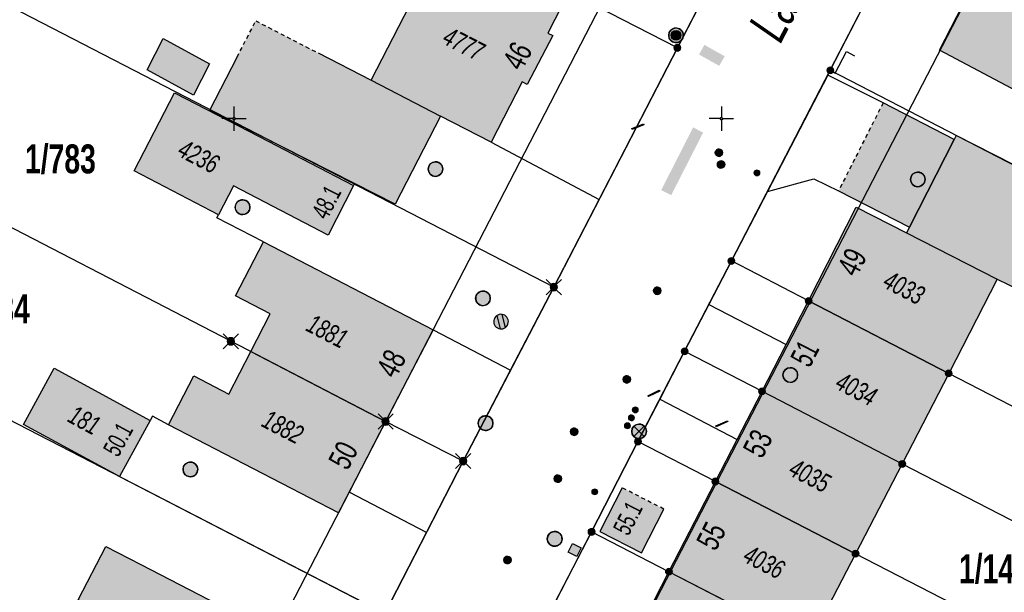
# Model space of a CAD drawing. Header units: metres. Extents: x 2695560 to 2696939, y 1260491 to 1262050.
# Tile 721 of 1005: x 2696465 to 2696515, y 1260851 to 1260880. Entities that reach past the tile are written whole.
import ezdxf

# ---------------------------------------------------------------- set-up
doc = ezdxf.new("R2010")
doc.units = ezdxf.units.M
doc.linetypes.add('AUSGEZOGEN', pattern=[0])
doc.linetypes.add('VERDECKT2_S2', pattern=[0.36, 0.2, -0.16])
for name, color, linetype in [('XR$1$AV_Flächen (EO)', 7, 'AUSGEZOGEN'), ('XR$1$AV_Gebäudeflächen (BB)', 7, 'AUSGEZOGEN'), ('XR$1$AV_Gebäudeflächen (EO)', 7, 'AUSGEZOGEN'), ('XR$1$AV_Gebäudeflächen ut.', 7, 'AUSGEZOGEN'), ('XR$1$AV_Grenzpunkte', 7, 'AUSGEZOGEN'), ('XR$1$AV_Grundstück-Nr.', 7, 'AUSGEZOGEN'), ('XR$1$AV_Haus-Nr.', 7, 'AUSGEZOGEN'), ('XR$1$AV_Koordinatennetzpunkte', 7, 'AUSGEZOGEN'), ('XR$1$AV_Linien (BB)', 7, 'AUSGEZOGEN'), ('XR$1$AV_Linien (EO)', 7, 'AUSGEZOGEN'), ('XR$1$AV_Strassennamen', 7, 'AUSGEZOGEN'), ('XR$1$AV_Versicherung-Nr.', 7, 'AUSGEZOGEN'), ('XR$1$AW_LK_Schachtdeckel', 24, 'AUSGEZOGEN'), ('XR$1$AW_LK_Zwischenpunkt', 24, 'AUSGEZOGEN'), ('XR$1$EW_LK_Knoten', 1, 'AUSGEZOGEN'), ('XR$1$GA_LK_Absperrarmatur', 32, 'AUSGEZOGEN'), ('XR$1$GA_LK_Rohrleitungsteil', 32, 'AUSGEZOGEN'), ('XR$1$Liegenschaftsgrenzen', 7, 'AUSGEZOGEN'), ('XR$1$PFAV', 255, 'AUSGEZOGEN'), ('XR$1$PFAW', 255, 'AUSGEZOGEN'), ('XR$1$PFEW', 255, 'AUSGEZOGEN'), ('XR$1$PFGA', 255, 'AUSGEZOGEN'), ('XR$1$PFWA', 255, 'AUSGEZOGEN'), ('XR$1$RAEW', 8, 'AUSGEZOGEN'), ('XR$1$RP_Abstandslinie', 7, 'AUSGEZOGEN'), ('XR$1$WA_LK_Absperrarmatur', 171, 'AUSGEZOGEN'), ('XR$1$WA_LK_Hydrant', 171, 'AUSGEZOGEN')]:
    doc.layers.add(name, color=color, linetype=linetype)
doc.styles.add('ARIAL', font='arial.ttf')

# ---------------------------------------------------------------- blocks, each defined once
blk = doc.blocks.new('BAV15')
at = {"layer": 'XR$1$PFAV', "transparency": 33554687}
blk.add_hatch(color=7, dxfattribs=at).paths.add_polyline_path([(0.5, 0), (0.49, 0.1), (0.46, 0.2), (0.41, 0.29), (0.34, 0.36), (0.26, 0.42), (0.17, 0.47), (0.08, 0.49), (-0.03, 0.5), (-0.13, 0.48), (-0.22, 0.45), (-0.31, 0.4), (-0.38, 0.33), (-0.44, 0.24), (-0.48, 0.15), (-0.5, 0.05), (-0.5, -0.05), (-0.48, -0.15), (-0.44, -0.24), (-0.38, -0.33), (-0.31, -0.4), (-0.22, -0.45), (-0.13, -0.48), (-0.03, -0.5), (0.08, -0.49), (0.17, -0.47), (0.26, -0.42), (0.34, -0.36), (0.41, -0.29), (0.46, -0.2), (0.49, -0.1)])
at = {"color": 7, "transparency": 33554687}
for start, end in [(90, 270), (270, 90)]:
    blk.add_arc((0, 0), 0.5, start, end, dxfattribs=at)
at = {"layer": 'XR$1$PFAV', "transparency": 33554687}
blk.add_circle((0, 0), 0.5, dxfattribs=at)
blk = doc.blocks.new('BWAV19')
at = {"layer": 'XR$1$PFAV', "transparency": 33554687}
blk.add_hatch(color=7, dxfattribs=at).paths.add_polyline_path([(0, 0.24), (-0.024, 0.239), (-0.048, 0.235), (-0.072, 0.229), (-0.095, 0.221), (-0.116, 0.21), (-0.137, 0.197), (-0.156, 0.182), (-0.174, 0.165), (-0.19, 0.147), (-0.204, 0.127), (-0.215, 0.106), (-0.225, 0.083), (-0.232, 0.06), (-0.237, 0.036), (-0.24, 0.012), (-0.24, -0.012), (-0.237, -0.036), (-0.232, -0.06), (-0.225, -0.083), (-0.215, -0.106), (-0.204, -0.127), (-0.19, -0.147), (-0.174, -0.165), (-0.156, -0.182), (-0.137, -0.197), (-0.116, -0.21), (-0.095, -0.221), (-0.072, -0.229), (-0.048, -0.235), (-0.024, -0.239), (0, -0.24), (0.024, -0.239), (0.048, -0.235), (0.072, -0.229), (0.095, -0.221), (0.116, -0.21), (0.137, -0.197), (0.156, -0.182), (0.174, -0.165), (0.19, -0.147), (0.204, -0.127), (0.215, -0.106), (0.225, -0.083), (0.232, -0.06), (0.237, -0.036), (0.24, -0.012), (0.24, 0.012), (0.237, 0.036), (0.232, 0.06), (0.225, 0.083), (0.215, 0.106), (0.204, 0.127), (0.19, 0.147), (0.174, 0.165), (0.156, 0.182), (0.137, 0.197), (0.116, 0.21), (0.095, 0.221), (0.072, 0.229), (0.048, 0.235), (0.024, 0.239)])
at = {"color": 7, "transparency": 33554687}
for p, q in [((-0.5, 0.5), (-0.17, 0.17)), ((0.17, 0.17), (0.5, 0.5)), ((-0.5, -0.5), (-0.17, -0.17)), ((0.17, -0.17), (0.5, -0.5))]:
    blk.add_line(p, q, dxfattribs=at)
for start, end in [(90, 270), (270, 90)]:
    blk.add_arc((0, 0), 0.24, start, end, dxfattribs=at)
blk = doc.blocks.new('BAV2041')
at = {"color": 7, "transparency": 33554687}
for p, q in [((0, 0.5), (0, 0.05)), ((-0.05, 0), (-0.5, 0)), ((0.05, 0), (0.5, 0)), ((0, -0.05), (0, -0.5))]:
    blk.add_line(p, q, dxfattribs=at)
blk.add_circle((0, 0), 0.05, dxfattribs=at)
for start, end in [(90, 270), (270, 90)]:
    blk.add_arc((0, 0), 0.05, start, end, dxfattribs=at)
blk = doc.blocks.new('BAW2093')
at = {"transparency": 33554687}
blk.add_lwpolyline([(-0.375, -0.5), (0, -0.5), (0, 0.5), (0.375, 0.5)], dxfattribs=at)
blk = doc.blocks.new('BAW2088')
at = {"layer": 'XR$1$PFAW', "transparency": 33554687}
blk.add_hatch(color=253, dxfattribs=at).paths.add_polyline_path([(0.51, 0), (0.5, 0.101), (0.47, 0.197), (0.421, 0.286), (0.355, 0.362), (0.275, 0.424), (0.184, 0.469), (0.086, 0.494), (-0.015, 0.499), (-0.115, 0.484), (-0.21, 0.449), (-0.296, 0.395), (-0.369, 0.326), (-0.427, 0.243), (-0.467, 0.15), (-0.487, 0.051), (-0.487, -0.051), (-0.467, -0.15), (-0.427, -0.243), (-0.369, -0.326), (-0.296, -0.395), (-0.21, -0.449), (-0.115, -0.484), (-0.015, -0.499), (0.086, -0.494), (0.184, -0.469), (0.275, -0.424), (0.355, -0.362), (0.421, -0.286), (0.47, -0.197), (0.5, -0.101)])
at = {"transparency": 33554687}
for start, end in [(91.19481, 268.80519), (268.80519, 91.19481)]:
    blk.add_arc((0.01, 0), 0.5, start, end, dxfattribs=at)
at = {"layer": 'XR$1$PFAW', "transparency": 33554687}
blk.add_circle((0.01, 0), 0.5, dxfattribs=at)
blk = doc.blocks.new('BAW2082')
at = {"layer": 'XR$1$PFAW', "transparency": 33554687}
blk.add_hatch(color=7, dxfattribs=at).paths.add_polyline_path([(0.509, -0.003), (0.499, 0.098), (0.469, 0.194), (0.42, 0.283), (0.354, 0.359), (0.274, 0.421), (0.183, 0.466), (0.085, 0.491), (-0.016, 0.496), (-0.116, 0.481), (-0.211, 0.446), (-0.297, 0.392), (-0.37, 0.323), (-0.428, 0.24), (-0.468, 0.147), (-0.488, 0.047), (-0.488, -0.054), (-0.468, -0.153), (-0.428, -0.246), (-0.37, -0.329), (-0.297, -0.398), (-0.211, -0.452), (-0.116, -0.487), (-0.016, -0.502), (0.085, -0.497), (0.183, -0.472), (0.274, -0.427), (0.354, -0.366), (0.42, -0.289), (0.469, -0.2), (0.499, -0.104)])
at = {"transparency": 33554687}
for start, end in [(91.19481, 268.80519), (268.80519, 91.19481)]:
    blk.add_arc((0.01, 0), 0.5, start, end, dxfattribs=at)
at = {"layer": 'XR$1$PFAW', "transparency": 33554687}
blk.add_circle((0.009, -0.003), 0.5, dxfattribs=at)
blk = doc.blocks.new('BAW2090')
at = {"layer": 'XR$1$PFAW', "lineweight": 25, "transparency": 33554687}
blk.add_hatch(color=7, dxfattribs=at).paths.add_polyline_path([(0.5, 0), (0.49, 0.101), (0.459, 0.197), (0.41, 0.286), (0.344, 0.362), (0.264, 0.424), (0.174, 0.469), (0.076, 0.494), (-0.025, 0.499), (-0.125, 0.484), (-0.22, 0.449), (-0.306, 0.395), (-0.379, 0.326), (-0.437, 0.243), (-0.477, 0.15), (-0.497, 0.051), (-0.497, -0.051), (-0.477, -0.15), (-0.437, -0.243), (-0.379, -0.326), (-0.306, -0.395), (-0.22, -0.449), (-0.125, -0.484), (-0.025, -0.499), (0.076, -0.494), (0.174, -0.469), (0.264, -0.424), (0.344, -0.362), (0.41, -0.286), (0.459, -0.197), (0.49, -0.101)])
at = {"lineweight": 25, "transparency": 33554687}
for p, q in [((-0.177, 0.468), (-0.177, -0.468)), ((0.179, 0.467), (0.177, -0.468))]:
    blk.add_line(p, q, dxfattribs=at)
for start, end in [(90, 180), (180, 270), (0, 90), (270, 0)]:
    blk.add_arc((0, 0), 0.5, start, end, dxfattribs=at)
blk = doc.blocks.new('BAW2089')
at = {"layer": 'XR$1$PFAW', "transparency": 33554687}
blk.add_hatch(color=7, dxfattribs=at).paths.add_polyline_path([(-0.5, 0.5), (-0.5, -0.5), (0.5, -0.5), (0.5, 0.5)])
at = {"transparency": 33554687}
blk.add_lwpolyline([(-0.5, 0.5), (0.5, 0.5), (0.5, -0.5), (-0.5, -0.5), (-0.5, 0.5)], close=True, dxfattribs=at)
at = {"layer": 'XR$1$PFAW', "transparency": 33554687}
blk.add_lwpolyline([(-0.5, 0.5), (0.5, 0.5), (0.5, -0.5), (-0.5, -0.5), (-0.5, 0.5)], close=True, dxfattribs=at)
blk = doc.blocks.new('BWA2009')
at = {"true_color": 0x000000, "transparency": 33554687}
blk.add_hatch(color=18, dxfattribs=at).paths.add_polyline_path([(0.333, 0), (0.327, 0.067), (0.306, 0.131), (0.274, 0.19), (0.23, 0.242), (0.176, 0.283), (0.116, 0.313), (0.05, 0.329), (-0.017, 0.333), (-0.084, 0.323), (-0.147, 0.299), (-0.204, 0.264), (-0.253, 0.217), (-0.291, 0.162), (-0.318, 0.1), (-0.332, 0.034), (-0.332, -0.034), (-0.318, -0.1), (-0.291, -0.162), (-0.253, -0.217), (-0.204, -0.264), (-0.147, -0.299), (-0.084, -0.323), (-0.017, -0.333), (0.05, -0.329), (0.116, -0.313), (0.176, -0.283), (0.23, -0.242), (0.274, -0.19), (0.306, -0.131), (0.327, -0.067)])
at = {"layer": 'XR$1$PFWA', "transparency": 33554687}
blk.add_hatch(color=7, dxfattribs=at).paths.add_polyline_path([(0.5, 0), (0.49, 0.101), (0.459, 0.197), (0.41, 0.286), (0.344, 0.362), (0.264, 0.424), (0.174, 0.469), (0.076, 0.494), (-0.025, 0.499), (-0.125, 0.484), (-0.22, 0.449), (-0.306, 0.395), (-0.379, 0.326), (-0.437, 0.243), (-0.477, 0.15), (-0.497, 0.051), (-0.497, -0.051), (-0.477, -0.15), (-0.437, -0.243), (-0.379, -0.326), (-0.306, -0.395), (-0.22, -0.449), (-0.125, -0.484), (-0.025, -0.499), (0.076, -0.494), (0.174, -0.469), (0.264, -0.424), (0.344, -0.362), (0.41, -0.286), (0.459, -0.197), (0.49, -0.101)])
at = {"transparency": 33554687}
blk.add_circle((0, 0), 0.333, dxfattribs=at)
for start, end in [(90, 180), (180, 270), (0, 90), (270, 0)]:
    blk.add_arc((0, 0), 0.5, start, end, dxfattribs=at)
at = {"layer": 'XR$1$PFWA', "transparency": 33554687}
blk.add_circle((0, 0), 0.5, dxfattribs=at)
blk = doc.blocks.new('BWA2012')
at = {"layer": 'XR$1$PFWA', "transparency": 33554687}
blk.add_hatch(color=7, dxfattribs=at).paths.add_polyline_path([(0.5, 0), (0.49, 0.1), (0.46, 0.2), (0.41, 0.29), (0.34, 0.36), (0.26, 0.42), (0.17, 0.47), (0.08, 0.49), (-0.03, 0.5), (-0.13, 0.48), (-0.22, 0.45), (-0.31, 0.4), (-0.38, 0.33), (-0.44, 0.24), (-0.48, 0.15), (-0.5, 0.05), (-0.5, -0.05), (-0.48, -0.15), (-0.44, -0.24), (-0.38, -0.33), (-0.31, -0.4), (-0.22, -0.45), (-0.13, -0.48), (-0.03, -0.5), (0.08, -0.49), (0.17, -0.47), (0.26, -0.42), (0.34, -0.36), (0.41, -0.29), (0.46, -0.2), (0.49, -0.1)])
at = {"transparency": 33554687}
blk.add_line((0.35, 0.35), (-0.35, -0.35), dxfattribs=at)
for start, end in [(45, 225), (225, 45)]:
    blk.add_arc((0, 0), 0.5, start, end, dxfattribs=at)
at = {"layer": 'XR$1$PFWA', "transparency": 33554687}
blk.add_circle((0, 0), 0.5, dxfattribs=at)
blk = doc.blocks.new('BGA2013')
at = {"transparency": 33554687}
blk.add_hatch(color=36, dxfattribs=at).paths.add_polyline_path([(-0.291, -0.409), (0.352, 0.357), (0.291, 0.409), (-0.352, -0.357)])
at = {"color": 32, "transparency": 33554687}
blk.add_lwpolyline([(-0.291, -0.409), (-0.352, -0.357), (0.291, 0.409), (0.352, 0.357), (-0.291, -0.409)], close=True, dxfattribs=at)
blk = doc.blocks.new('BGA965')
at = {"layer": 'XR$1$PFGA', "transparency": 33554687}
blk.add_hatch(color=7, dxfattribs=at).paths.add_polyline_path([(0.5, 0), (0.49, 0.1), (0.46, 0.2), (0.41, 0.29), (0.34, 0.36), (0.26, 0.42), (0.17, 0.47), (0.08, 0.49), (-0.03, 0.5), (-0.13, 0.48), (-0.22, 0.45), (-0.31, 0.4), (-0.38, 0.33), (-0.44, 0.24), (-0.48, 0.15), (-0.5, 0.05), (-0.5, -0.05), (-0.48, -0.15), (-0.44, -0.24), (-0.38, -0.33), (-0.31, -0.4), (-0.22, -0.45), (-0.13, -0.48), (-0.03, -0.5), (0.08, -0.49), (0.17, -0.47), (0.26, -0.42), (0.34, -0.36), (0.41, -0.29), (0.46, -0.2), (0.49, -0.1)])
at = {"color": 32, "transparency": 33554687}
blk.add_line((0, 0.5), (0, -0.5), dxfattribs=at)
for start, end in [(90, 270), (270, 90)]:
    blk.add_arc((0, 0), 0.5, start, end, dxfattribs=at)
at = {"layer": 'XR$1$PFGA', "transparency": 33554687}
blk.add_circle((0, 0), 0.5, dxfattribs=at)
blk = doc.blocks.new('BEW957')
at = {"layer": 'XR$1$RAEW', "transparency": 33554687}
blk.add_hatch(color=1, dxfattribs=at).paths.add_polyline_path([(-0.5, 0), (-0.5, -0.05), (-0.49, -0.1), (-0.48, -0.15), (-0.46, -0.2), (-0.44, -0.24), (-0.41, -0.29), (-0.38, -0.33), (-0.34, -0.36), (-0.31, -0.4), (-0.26, -0.42), (-0.22, -0.45), (-0.17, -0.47), (-0.13, -0.48), (-0.08, -0.49), (-0.03, -0.5), (0.03, -0.5), (0.08, -0.49), (0.13, -0.48), (0.17, -0.47), (0.22, -0.45), (0.26, -0.42), (0.31, -0.4), (0.34, -0.36), (0.38, -0.33), (0.41, -0.29), (0.44, -0.24), (0.46, -0.2), (0.48, -0.15), (0.49, -0.1), (0.5, -0.05), (0.5, 0), (0.5, 0.05), (0.49, 0.1), (0.48, 0.15), (0.46, 0.2), (0.44, 0.24), (0.41, 0.29), (0.38, 0.33), (0.34, 0.36), (0.31, 0.4), (0.26, 0.42), (0.22, 0.45), (0.17, 0.47), (0.13, 0.48), (0.08, 0.49), (0.03, 0.5), (-0.03, 0.5), (-0.08, 0.49), (-0.13, 0.48), (-0.17, 0.47), (-0.22, 0.45), (-0.26, 0.42), (-0.31, 0.4), (-0.34, 0.36), (-0.38, 0.33), (-0.41, 0.29), (-0.44, 0.24), (-0.46, 0.2), (-0.48, 0.15), (-0.49, 0.1), (-0.5, 0.05)])
at = {"color": 1, "transparency": 33554687}
for start, end in [(90, 180), (180, 270), (0, 90), (270, 0)]:
    blk.add_arc((0, 0), 0.5, start, end, dxfattribs=at)
at = {"layer": 'XR$1$RAEW', "color": 1, "transparency": 33554687}
blk.add_circle((0, 0), 0.5, dxfattribs=at)
blk = doc.blocks.new('BEWLP2549_S')
at = {"layer": 'XR$1$PFEW', "transparency": 33554687}
blk.add_hatch(color=7, dxfattribs=at).paths.add_polyline_path([(0.5, 0), (0.49, 0.101), (0.459, 0.197), (0.41, 0.286), (0.344, 0.362), (0.264, 0.424), (0.174, 0.469), (0.076, 0.494), (-0.025, 0.499), (-0.125, 0.484), (-0.22, 0.449), (-0.306, 0.395), (-0.379, 0.326), (-0.437, 0.243), (-0.477, 0.15), (-0.497, 0.051), (-0.497, -0.051), (-0.477, -0.15), (-0.437, -0.243), (-0.379, -0.326), (-0.306, -0.395), (-0.22, -0.449), (-0.125, -0.484), (-0.025, -0.499), (0.076, -0.494), (0.174, -0.469), (0.264, -0.424), (0.344, -0.362), (0.41, -0.286), (0.459, -0.197), (0.49, -0.101)])
at = {"color": 1, "transparency": 33554687}
for p, q in [((0.354, -0.354), (-0.354, 0.354)), ((-0.354, -0.354), (0.354, 0.354))]:
    blk.add_line(p, q, dxfattribs=at)
for start, end in [(91.38095, 268.61905), (268.61905, 91.38095)]:
    blk.add_arc((0, 0), 0.5, start, end, dxfattribs=at)
at = {"layer": 'XR$1$PFEW', "transparency": 33554687}
blk.add_circle((0, 0), 0.5, dxfattribs=at)

msp = doc.modelspace()

# ---------------------------------------------------------------- hatches: boundary and pattern name
at = {"transparency": 33554687}
for points in [[(2696500.097, 1260878.592), (2696499.82, 1260878.098), (2696500.858, 1260877.517), (2696501.135, 1260878.01)], [(2696497.881, 1260871.146), (2696498.394, 1260870.885), (2696500.032, 1260874.097), (2696499.518, 1260874.358)], [(2696475.043, 1260871.545), (2696474.745, 1260871.07), (2696475.357, 1260870.687), (2696475.655, 1260871.162)]]:
    msp.add_hatch(color=7, dxfattribs=at).paths.add_polyline_path(points)
at = {"layer": 'XR$1$AV_Gebäudeflächen (BB)', "true_color": 0xd2d2d2, "transparency": 33554687}
for points in [[(2696525.98, 1260881.95), (2696516.56, 1260886.91), (2696512.145, 1260878.322), (2696521.532, 1260873.355)], [(2696480.284, 1260878.179), (2696477.088, 1260879.824), (2696476.131, 1260877.965), (2696474.732, 1260875.246), (2696482.154, 1260871.479), (2696484.243, 1260870.419), (2696486.571, 1260874.944), (2696489.166, 1260873.609), (2696490.753, 1260876.693), (2696491.008, 1260876.562), (2696492.325, 1260879.067), (2696492.065, 1260879.201), (2696493.15, 1260881.31), (2696486.97, 1260884.49), (2696483.003, 1260876.78)], [(2696471.515, 1260877.31), (2696473.89, 1260876.022), (2696474.722, 1260877.627), (2696472.347, 1260878.915)], [(2696470.862, 1260872.125), (2696475.181, 1260869.875), (2696475.951, 1260871.367), (2696480.81, 1260868.833), (2696482.105, 1260871.383), (2696477.258, 1260873.9), (2696472.93, 1260876.133)], [(2696512.622, 1260861.747), (2696515.116, 1260866.585), (2696510.457, 1260868.96), (2696507.884, 1260870.272), (2696505.442, 1260865.461)], [(2696476.831, 1260862.861), (2696483.75, 1260859.28), (2696486.183, 1260863.984), (2696477.482, 1260868.488), (2696476.053, 1260865.728), (2696477.837, 1260864.805)], [(2696503.052, 1260860.829), (2696510.24, 1260857.1), (2696512.622, 1260861.747), (2696505.442, 1260865.461), (2696504.293, 1260863.234)], [(2696481.873, 1260855.648), (2696483.75, 1260859.28), (2696476.831, 1260862.861), (2696475.704, 1260860.683), (2696473.909, 1260861.612), (2696472.612, 1260859.107), (2696481.329, 1260854.595)], [(2696465.183, 1260859.128), (2696470.107, 1260856.454), (2696471.672, 1260859.336), (2696466.748, 1260862.01)], [(2696501.775, 1260858.363), (2696500.657, 1260856.204), (2696507.847, 1260852.497), (2696510.24, 1260857.1), (2696503.052, 1260860.829)], [(2696498.276, 1260851.574), (2696505.45, 1260847.87), (2696507.847, 1260852.497), (2696500.657, 1260856.204)], [(2696468.792, 1260847.219), (2696475.67, 1260843.65), (2696476.638, 1260845.521), (2696478.11, 1260848.368), (2696471.193, 1260851.943), (2696469.404, 1260852.868), (2696467.991, 1260850.135), (2696469.791, 1260849.204)], [(2696495.892, 1260846.95), (2696503.09, 1260843.235), (2696505.45, 1260847.87), (2696498.276, 1260851.574)]]:
    msp.add_hatch(color=254, dxfattribs=at).paths.add_polyline_path(points)
at = {"layer": 'XR$1$AV_Gebäudeflächen (EO)', "true_color": 0xebebeb, "transparency": 33554687}
for points in [[(2696506.978, 1260871.111), (2696510.606, 1260869.252), (2696512.909, 1260873.746), (2696509.26, 1260875.616)], [(2696498.015, 1260854.787), (2696495.873, 1260855.883), (2696494.729, 1260853.645), (2696496.871, 1260852.549)]]:
    msp.add_hatch(color=7, dxfattribs=at).paths.add_polyline_path(points)
at = {"layer": 'XR$1$AV_Gebäudeflächen ut.', "true_color": 0xf5f5f5, "transparency": 33554687}
msp.add_hatch(color=7, dxfattribs=at).paths.add_polyline_path([(2696515.116, 1260866.585), (2696517.363, 1260865.491), (2696519.892, 1260870.443), (2696513.013, 1260873.95), (2696512.909, 1260873.746), (2696510.606, 1260869.252), (2696510.457, 1260868.96)])

# ---------------------------------------------------------------- linework, layer by layer
at = {"layer": 'XR$1$AV_Flächen (EO)', "color": 7, "linetype": 'VERDECKT2_S2', "transparency": 33554687}
for p, q in [((2696509.26, 1260875.616), (2696506.978, 1260871.111)), ((2696498.015, 1260854.787), (2696495.873, 1260855.883))]:
    msp.add_line(p, q, dxfattribs=at)
at = {"layer": 'XR$1$AV_Flächen (EO)', "color": 7, "linetype": 'AUSGEZOGEN', "transparency": 33554687}
for p, q in [((2696512.909, 1260873.746), (2696510.606, 1260869.252)), ((2696510.606, 1260869.252), (2696510.457, 1260868.96)), ((2696510.457, 1260868.96), (2696515.116, 1260866.585))]:
    msp.add_line(p, q, dxfattribs=at)
for points in [[(2696506.978, 1260871.111), (2696510.606, 1260869.252), (2696512.909, 1260873.746), (2696509.26, 1260875.616)], [(2696515.116, 1260866.585), (2696517.363, 1260865.491), (2696519.892, 1260870.443), (2696513.013, 1260873.95), (2696512.909, 1260873.746)], [(2696495.873, 1260855.883), (2696494.729, 1260853.645), (2696496.871, 1260852.549), (2696498.015, 1260854.787)]]:
    msp.add_lwpolyline(points, dxfattribs=at)
at = {"layer": 'XR$1$AV_Linien (BB)', "color": 7, "linetype": 'AUSGEZOGEN', "transparency": 33554687}
for p, q in [((2696506.423, 1260877.045), (2696503.329, 1260871.077)), ((2696489.166, 1260873.609), (2696494.695, 1260870.67)), ((2696475.181, 1260869.875), (2696470.862, 1260872.125)), ((2696482.105, 1260871.383), (2696482.154, 1260871.479)), ((2696477.482, 1260868.488), (2696486.183, 1260863.984)), ((2696504.293, 1260863.234), (2696505.442, 1260865.461)), ((2696505.442, 1260865.461), (2696512.622, 1260861.747)), ((2696500.325, 1260865.282), (2696504.293, 1260863.234)), ((2696486.183, 1260863.984), (2696483.75, 1260859.28)), ((2696486.183, 1260863.984), (2696490.154, 1260861.911)), ((2696476.831, 1260862.861), (2696483.75, 1260859.28)), ((2696503.052, 1260860.829), (2696504.293, 1260863.234)), ((2696512.622, 1260861.747), (2696510.24, 1260857.1)), ((2696501.775, 1260858.363), (2696503.052, 1260860.829)), ((2696503.052, 1260860.829), (2696510.24, 1260857.1)), ((2696497.809, 1260860.417), (2696501.775, 1260858.363)), ((2696471.672, 1260859.336), (2696470.107, 1260856.454)), ((2696470.107, 1260856.454), (2696465.183, 1260859.128)), ((2696483.75, 1260859.28), (2696481.873, 1260855.648)), ((2696500.657, 1260856.204), (2696501.775, 1260858.363)), ((2696510.24, 1260857.1), (2696507.847, 1260852.497)), ((2696470.107, 1260856.454), (2696483.71, 1260849.44)), ((2696498.276, 1260851.574), (2696500.657, 1260856.204)), ((2696500.657, 1260856.204), (2696507.847, 1260852.497)), ((2696485.848, 1260853.594), (2696481.873, 1260855.648)), ((2696483.71, 1260849.44), (2696485.848, 1260853.594)), ((2696507.847, 1260852.497), (2696505.45, 1260847.87)), ((2696495.892, 1260846.95), (2696498.276, 1260851.574)), ((2696505.45, 1260847.87), (2696498.276, 1260851.574))]:
    msp.add_line(p, q, dxfattribs=at)
for points in [[(2696520.95, 1260905.22), (2696516.54, 1260896.64), (2696512.58, 1260888.99), (2696506.55, 1260877.29), (2696506.423, 1260877.045)], [(2696525.98, 1260881.95), (2696521.532, 1260873.355), (2696512.145, 1260878.322), (2696516.56, 1260886.91)], [(2696480.284, 1260878.179), (2696483.003, 1260876.78), (2696486.97, 1260884.49)], [(2696494.695, 1260870.67), (2696498.71, 1260878.44), (2696501.366, 1260883.578)], [(2696493.15, 1260881.31), (2696492.065, 1260879.201), (2696492.325, 1260879.067), (2696491.008, 1260876.562), (2696490.753, 1260876.693), (2696489.166, 1260873.609)], [(2696482.154, 1260871.479), (2696474.732, 1260875.246), (2696476.131, 1260877.965)], [(2696503.329, 1260871.077), (2696505.712, 1260871.718), (2696506.978, 1260871.111), (2696510.606, 1260869.252), (2696512.909, 1260873.746), (2696509.26, 1260875.616), (2696506.423, 1260877.045)], [(2696470.862, 1260872.125), (2696472.93, 1260876.133), (2696477.258, 1260873.9), (2696482.105, 1260871.383)], [(2696489.166, 1260873.609), (2696486.571, 1260874.944), (2696484.243, 1260870.419), (2696482.154, 1260871.479)], [(2696482.105, 1260871.383), (2696480.81, 1260868.833), (2696475.951, 1260871.367), (2696475.181, 1260869.875)], [(2696503.329, 1260871.077), (2696501.48, 1260867.51), (2696500.325, 1260865.282)], [(2696490.154, 1260861.911), (2696492.37, 1260866.17), (2696494.695, 1260870.67)], [(2696505.442, 1260865.461), (2696507.884, 1260870.272), (2696510.457, 1260868.96), (2696515.116, 1260866.585), (2696512.622, 1260861.747)], [(2696477.482, 1260868.488), (2696475.1, 1260869.717), (2696475.181, 1260869.875)], [(2696476.831, 1260862.861), (2696477.837, 1260864.805), (2696476.053, 1260865.728), (2696477.482, 1260868.488)], [(2696500.325, 1260865.282), (2696499.08, 1260862.88), (2696497.809, 1260860.417)], [(2696472.612, 1260859.107), (2696473.909, 1260861.612), (2696475.704, 1260860.683), (2696476.831, 1260862.861)], [(2696465.183, 1260859.128), (2696466.748, 1260862.01), (2696471.672, 1260859.336)], [(2696485.848, 1260853.594), (2696487.73, 1260857.25), (2696490.154, 1260861.911)], [(2696497.809, 1260860.417), (2696496.69, 1260858.25), (2696494.31, 1260853.62), (2696491.92, 1260849), (2696490.754, 1260846.74)], [(2696472.612, 1260859.107), (2696471.79, 1260859.553), (2696471.672, 1260859.336)], [(2696481.873, 1260855.648), (2696481.329, 1260854.595), (2696472.612, 1260859.107)], [(2696468.792, 1260847.219), (2696469.791, 1260849.204), (2696467.991, 1260850.135), (2696469.404, 1260852.868), (2696471.193, 1260851.943), (2696478.11, 1260848.368)]]:
    msp.add_lwpolyline(points, dxfattribs=at)
at = {"layer": 'XR$1$AV_Linien (BB)', "color": 7, "linetype": 'VERDECKT2_S2', "transparency": 33554687}
msp.add_lwpolyline([(2696476.131, 1260877.965), (2696477.088, 1260879.824), (2696480.284, 1260878.179)], dxfattribs=at)
at = {"layer": 'XR$1$AV_Linien (BB)', "color": 7, "linetype": 'AUSGEZOGEN', "transparency": 33554687}
msp.add_lwpolyline([(2696471.515, 1260877.31), (2696472.347, 1260878.915), (2696474.722, 1260877.627), (2696473.89, 1260876.022), (2696471.515, 1260877.31)], close=True, dxfattribs=at)
at = {"layer": 'XR$1$AV_Linien (EO)', "color": 7, "linetype": 'AUSGEZOGEN', "transparency": 33554687}
msp.add_line((2696483.003, 1260876.78), (2696486.571, 1260874.944), dxfattribs=at)
at = {"layer": 'XR$1$Liegenschaftsgrenzen', "color": 7, "linetype": 'AUSGEZOGEN', "transparency": 33554687}
for p, q in [((2696505.17, 1260890.94), (2696498.71, 1260878.44)), ((2696506.55, 1260877.29), (2696512.58, 1260888.99)), ((2696492.37, 1260866.17), (2696464.56, 1260880.52)), ((2696498.71, 1260878.44), (2696492.37, 1260866.17)), ((2696501.48, 1260867.51), (2696506.55, 1260877.29)), ((2696506.55, 1260877.29), (2696529.78, 1260865.29)), ((2696499.08, 1260862.88), (2696501.48, 1260867.51)), ((2696492.37, 1260866.17), (2696487.73, 1260857.25)), ((2696496.69, 1260858.25), (2696499.08, 1260862.88)), ((2696494.31, 1260853.62), (2696496.69, 1260858.25)), ((2696487.73, 1260857.25), (2696483.71, 1260849.44)), ((2696491.92, 1260849), (2696494.31, 1260853.62))]:
    msp.add_line(p, q, dxfattribs=at)
for points in [[(2696498.71, 1260878.44), (2696493.15, 1260881.31), (2696486.97, 1260884.49), (2696470.88, 1260892.76)], [(2696487.73, 1260857.25), (2696483.75, 1260859.28), (2696475.81, 1260863.39), (2696460.88, 1260871.13), (2696459.95, 1260871.61)], [(2696524.74, 1260855.48), (2696512.622, 1260861.747), (2696505.442, 1260865.461), (2696501.48, 1260867.51)], [(2696483.71, 1260849.44), (2696456.82, 1260863.3), (2696455.9, 1260863.78)], [(2696499.08, 1260862.88), (2696503.052, 1260860.829), (2696510.24, 1260857.1), (2696522.38, 1260850.85)], [(2696519.98, 1260846.24), (2696507.847, 1260852.497), (2696500.657, 1260856.204), (2696496.69, 1260858.25)], [(2696517.59, 1260841.61), (2696505.45, 1260847.87), (2696498.276, 1260851.574), (2696494.31, 1260853.62)]]:
    msp.add_lwpolyline(points, dxfattribs=at)
at = {"layer": 'XR$1$RP_Abstandslinie', "color": 7, "linetype": 'AUSGEZOGEN', "transparency": 33554687}
for points in [[(2696418.49, 1260847.47), (2696442.5, 1260835.09), (2696465.19, 1260823.37), (2696487.77, 1260867.05), (2696510.39, 1260910.81), (2696463.75, 1260934.94)], [(2696525.048, 1260903.226), (2696507.94, 1260870.14), (2696483.91, 1260823.65)]]:
    msp.add_lwpolyline(points, dxfattribs=at)

# ---------------------------------------------------------------- block references
at = {"layer": 'XR$1$AV_Grenzpunkte', "color": 7, "linetype": 'AUSGEZOGEN', "lineweight": -3, "transparency": 33554687}
for name, p, xscale, yscale in [('BAV15', (2696498.71, 1260878.44), 0.3249999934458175, 0.3249999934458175), ('BAV15', (2696506.55, 1260877.29), 0.3249999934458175, 0.3249999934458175), ('BAV15', (2696501.48, 1260867.51), 0.3249999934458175, 0.3249999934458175), ('BWAV19', (2696492.37, 1260866.17), 0.7800000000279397, 0.7800000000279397), ('BAV15', (2696505.442, 1260865.461), 0.3249999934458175, 0.3249999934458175), ('BWAV19', (2696475.81, 1260863.39), 0.7800000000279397, 0.7800000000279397), ('BAV15', (2696499.08, 1260862.88), 0.3249999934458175, 0.3249999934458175), ('BAV15', (2696512.622, 1260861.747), 0.3249999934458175, 0.3249999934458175), ('BAV15', (2696503.052, 1260860.829), 0.3249999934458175, 0.3249999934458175), ('BWAV19', (2696483.75, 1260859.28), 0.7800000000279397, 0.7800000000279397), ('BAV15', (2696496.69, 1260858.25), 0.3249999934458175, 0.3249999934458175), ('BWAV19', (2696487.73, 1260857.25), 0.7800000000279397, 0.7800000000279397), ('BAV15', (2696510.24, 1260857.1), 0.3249999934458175, 0.3249999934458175), ('BAV15', (2696500.657, 1260856.204), 0.3249999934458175, 0.3249999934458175), ('BAV15', (2696494.31, 1260853.62), 0.3249999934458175, 0.3249999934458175), ('BAV15', (2696507.847, 1260852.497), 0.3249999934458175, 0.3249999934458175), ('BAV15', (2696498.276, 1260851.574), 0.3249999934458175, 0.3249999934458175)]:
    msp.add_blockref(name, p, dxfattribs=dict(at, xscale=xscale, yscale=yscale))
at = {"layer": 'XR$1$AV_Koordinatennetzpunkte', "color": 7, "linetype": 'AUSGEZOGEN', "lineweight": -3, "transparency": 33554687, "xscale": 1.25, "yscale": 1.25}
for p in [(2696475.97, 1260874.81), (2696500.97, 1260874.81)]:
    msp.add_blockref('BAV2041', p, dxfattribs=at)
at = {"layer": 'XR$1$AW_LK_Schachtdeckel', "color": 24, "linetype": 'AUSGEZOGEN', "lineweight": -3, "transparency": 33554687, "xscale": 0.7499999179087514, "yscale": 0.7499999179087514}
for p in [(2696486.296, 1260872.226), (2696511.029, 1260871.696), (2696504.493, 1260861.664)]:
    msp.add_blockref('BAW2082', p, dxfattribs=at)
at = {"layer": 'XR$1$AW_LK_Schachtdeckel', "color": 24, "linetype": 'AUSGEZOGEN', "lineweight": -3, "transparency": 33554687}
for name, p, xscale, yscale, rotation in [('BAW2088', (2696476.406, 1260870.271), 0.7578193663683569, 0.7578193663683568, 332.939737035), ('BAW2082', (2696488.735, 1260865.597), 0.7499999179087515, 0.7499999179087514, 333.614257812), ('BAW2090', (2696489.669, 1260864.401), 0.7499999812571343, 0.749999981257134, 14.705795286), ('BAW2088', (2696488.871, 1260859.187), 0.7578193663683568, 0.7578193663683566, 64.779052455), ('BAW2088', (2696473.733, 1260856.823), 0.7578193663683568, 0.7578193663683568, 332.9210496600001), ('BAW2088', (2696492.423, 1260853.257), 0.7578193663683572, 0.757819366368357, 153.354232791), ('BAW2089', (2696493.447, 1260852.693), 0.5000000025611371, 0.5000000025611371, 63.30989169)]:
    msp.add_blockref(name, p, dxfattribs=dict(at, xscale=xscale, yscale=yscale, rotation=rotation))
at = {"layer": 'XR$1$AW_LK_Zwischenpunkt', "color": 24, "linetype": 'AUSGEZOGEN', "lineweight": -3, "transparency": 33554687, "xscale": 1.250000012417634, "yscale": 1.250000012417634, "rotation": 332.581711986}
msp.add_blockref('BAW2093', (2696507.095, 1260877.697), dxfattribs=at)
at = {"layer": 'XR$1$EW_LK_Knoten', "color": 1, "linetype": 'AUSGEZOGEN', "lineweight": -3, "transparency": 33554687}
for name, p, xscale, yscale in [('BEW957', (2696502.79, 1260872.029), 0.2749999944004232, 0.2749999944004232), ('BEW957', (2696496.553, 1260859.874), 0.2749999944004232, 0.2749999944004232), ('BEW957', (2696496.15, 1260859.059), 0.2749999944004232, 0.2749999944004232), ('BEWLP2549_S', (2696496.745, 1260858.773), 0.749999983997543, 0.749999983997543), ('BEW957', (2696494.475, 1260855.671), 0.2749999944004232, 0.2749999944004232)]:
    msp.add_blockref(name, p, dxfattribs=dict(at, xscale=xscale, yscale=yscale))
at = {"layer": 'XR$1$EW_LK_Knoten', "color": 1, "linetype": 'AUSGEZOGEN', "lineweight": -3, "transparency": 33554687, "xscale": 0.2749999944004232, "yscale": 0.2749999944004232, "rotation": 153}
msp.add_blockref('BEW957', (2696496.352, 1260859.467), dxfattribs=at)
at = {"layer": 'XR$1$GA_LK_Absperrarmatur', "color": 32, "linetype": 'AUSGEZOGEN', "lineweight": -3, "transparency": 33554687, "yscale": 0.3749999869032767}
for p, xscale, rotation in [((2696500.948, 1260872.46), 0.3749999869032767, 155.5893), ((2696496.115, 1260861.439), 0.3749999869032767, 332.5473), ((2696492.582, 1260856.347), 0.3749999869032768, 154.5416999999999)]:
    msp.add_blockref('BGA965', p, dxfattribs=dict(at, xscale=xscale, rotation=rotation))
at = {"layer": 'XR$1$GA_LK_Rohrleitungsteil', "color": 32, "linetype": 'AUSGEZOGEN', "lineweight": -3, "transparency": 33554687, "xscale": 0.6499999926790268}
for p, yscale, rotation in [((2696496.687, 1260874.394), 0.6499999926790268, 331.983), ((2696497.502, 1260860.718), 0.6499999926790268, 335.9268), ((2696500.987, 1260859.161), 0.6499999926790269, 334.4103)]:
    msp.add_blockref('BGA2013', p, dxfattribs=dict(at, yscale=yscale, rotation=rotation))
at = {"layer": 'XR$1$WA_LK_Absperrarmatur', "color": 171, "linetype": 'AUSGEZOGEN', "lineweight": -3, "transparency": 33554687}
for p, xscale, yscale, rotation in [((2696500.842, 1260873.063), 0.3749999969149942, 0.3749999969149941, 152.706497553), ((2696497.679, 1260865.985), 0.3749999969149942, 0.3749999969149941, 333.779596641), ((2696493.414, 1260858.753), 0.374999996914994, 0.374999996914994, 152.2508988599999), ((2696489.995, 1260852.176), 0.3749999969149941, 0.3749999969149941, 152.819654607)]:
    msp.add_blockref('BWA2012', p, dxfattribs=dict(at, xscale=xscale, yscale=yscale, rotation=rotation))
at = {"layer": 'XR$1$WA_LK_Hydrant', "color": 171, "linetype": 'AUSGEZOGEN', "lineweight": -3, "transparency": 33554687, "xscale": 0.7499999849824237, "yscale": 0.7499999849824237, "rotation": 150.726267}
msp.add_blockref('BWA2009', (2696498.641, 1260879.084), dxfattribs=at)

# ---------------------------------------------------------------- texts
at = {"layer": 'XR$1$AV_Grundstück-Nr.', "color": 7, "transparency": 33554687, "char_height": 1.48491, "attachment_point": 5, "style": 'ARIAL'}
for s, insert, width in [('\\A1;{\\fArial|i0|b1;\\H1.484908;\\W0.700000;\\C7;1/783}\\P', (2696467.074, 1260872.724), 4.1653), ('\\A1;{\\fArial|i0|b1;\\H1.484908;\\W0.700000;\\C7;1/784}\\P', (2696463.684, 1260865.032), 4.1653), ('\\A1;{\\fArial|i0|b1;\\H1.484908;\\W0.700000;\\C7;1/1432}\\P', (2696515.368, 1260851.701), 4.97324)]:
    msp.add_mtext(s, dxfattribs=dict(at, insert=insert, width=width))
at = {"layer": 'XR$1$AV_Haus-Nr.', "color": 7, "transparency": 33554687, "style": 'ARIAL'}
for s, insert, char_height, width, attachment_point, rotation in [('\\W0.70;46', (2696491.032, 1260877.753), 1.1621, 1.68109, 8, 62.2665), ('\\W0.66;48.1', (2696481.136, 1260870.308), 0.92968, 2.03566, 8, 62.7066), ('\\W0.70;49', (2696507.144, 1260867.718), 1.1621, 1.68109, 2, 63.0873), ('\\W0.64;51', (2696504.725, 1260863.034), 1.1621, 1.59081, 2, 62.7057), ('\\W0.70;48', (2696484.563, 1260861.977), 1.1621, 1.68109, 8, 62.649), ('\\W0.66;50.1', (2696470.45, 1260858.134), 0.92968, 2.03566, 8, 61.4952), ('\\W0.70;53', (2696502.314, 1260858.418), 1.1621, 1.68109, 2, 62.6238), ('\\W0.70;50', (2696482.106, 1260857.274), 1.1621, 1.68109, 8, 62.6742), ('\\W0.66;55.1', (2696495.754, 1260854.532), 0.92968, 2.03566, 2, 62.9253), ('\\W0.70;55', (2696499.924, 1260853.675), 1.1621, 1.68109, 2, 62.7858)]:
    msp.add_mtext(s, dxfattribs=dict(at, insert=insert, char_height=char_height, width=width, attachment_point=attachment_point, rotation=rotation))
at = {"layer": 'XR$1$AV_Strassennamen', "color": 7, "transparency": 33554687, "insert": (2696506.117, 1260884.806), "char_height": 1.93684, "width": 13.69649, "attachment_point": 5, "rotation": 62.7336, "style": 'ARIAL'}
msp.add_mtext('\\A1;{\\fArial|i1|b0;\\H1.936838;\\W0.700000;\\C7;Lärchenstrasse}\\P', dxfattribs=at)
at = {"layer": 'XR$1$AV_Versicherung-Nr.', "color": 7, "transparency": 33554687, "char_height": 0.96842, "attachment_point": 5, "style": 'ARIAL'}
for s, insert, width, rotation in [('\\A1;{\\fArial|i1|b0;\\H0.968418;\\W0.700000;\\C7;4777}\\P', (2696487.75, 1260878.647), 2.46457, 332.7714), ('\\A1;{\\fArial|i1|b0;\\H0.968418;\\W0.700000;\\C7;4236}\\P', (2696474.166, 1260872.872), 2.46457, 332.4708), ('\\A1;{\\fArial|i1|b0;\\H0.968418;\\W0.700000;\\C7;4033}\\P', (2696510.331, 1260866.141), 2.46457, 332.6481), ('\\A1;{\\fArial|i1|b0;\\H0.968418;\\W0.700000;\\C7;1881}\\P', (2696480.759, 1260863.903), 2.44855, 332.6319), ('\\A1;{\\fArial|i1|b0;\\H0.968418;\\W0.700000;\\C7;4034}\\P', (2696507.886, 1260860.943), 2.46457, 332.5806), ('\\A1;{\\fArial|i1|b0;\\H0.968418;\\W0.700000;\\C7;181}\\P', (2696468.303, 1260859.345), 1.91204, 331.4952), ('\\A1;{\\fArial|i1|b0;\\H0.968418;\\W0.700000;\\C7;1882}\\P', (2696478.479, 1260858.997), 2.45636, 332.6319), ('\\A1;{\\fArial|i1|b0;\\H0.968418;\\W0.700000;\\C7;4035}\\P', (2696505.499, 1260856.505), 2.46457, 332.7255), ('\\A1;{\\fArial|i1|b0;\\H0.968418;\\W0.700000;\\C7;4036}\\P', (2696503.157, 1260852.073), 2.46457, 332.6922)]:
    msp.add_mtext(s, dxfattribs=dict(at, insert=insert, width=width, rotation=rotation))

doc.saveas('drawing.dxf')
